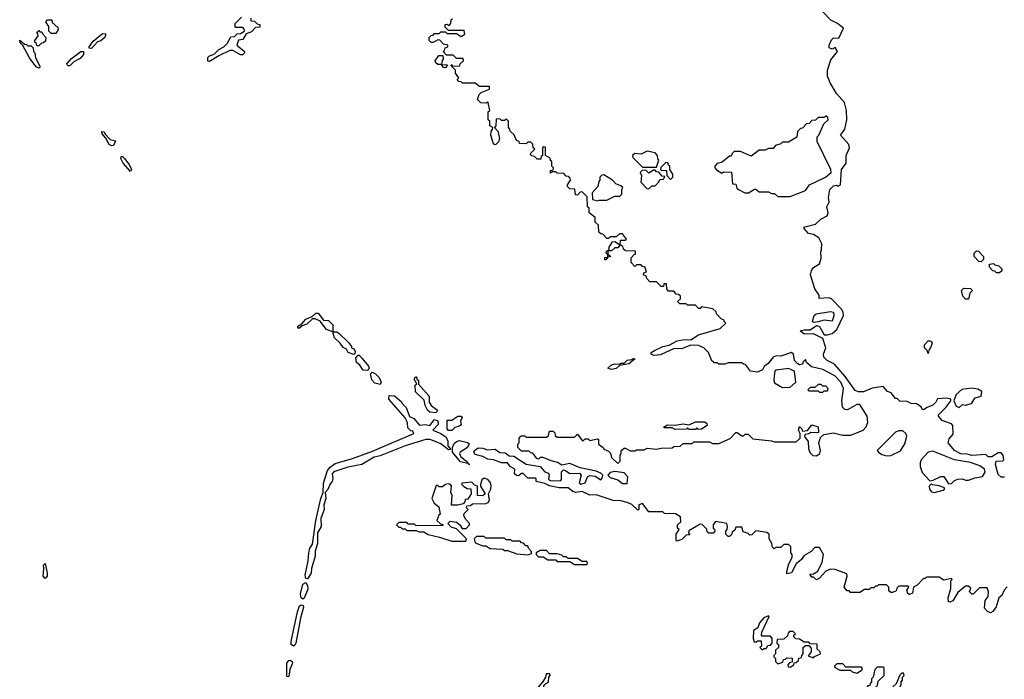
# Model space of a CAD drawing. Extents: x 2737310 to 2869991, y 870230 to 1012730.
# Tile 400 of 479: x 2751792 to 2758135, y 990501 to 994749. Entities that reach past the tile are written whole.
import ezdxf

# ---------------------------------------------------------------- set-up
doc = ezdxf.new("R2010")
doc.units = 0

msp = doc.modelspace()

# ---------------------------------------------------------------- linework, layer by layer
at = {"layer": '0CON02XD'}
for points in [[(2753281.7, 994758.3), (2753281.7, 994741.7), (2753305, 994740), (2753321.7, 994721.7), (2753338.3, 994718.3), (2753338.3, 994701.7), (2753311.7, 994698.3), (2753285, 994670), (2753251.7, 994658.3), (2753228.3, 994621.7), (2753201.7, 994618.3), (2753190, 994585), (2753240, 994545), (2753240, 994535), (2753227, 994523), (2753215, 994522.5), (2753165, 994550), (2753145, 994550), (2753075, 994517.5), (2753015, 994480), (2753003, 994483), (2753003.8, 994506.2), (2753015, 994517.5), (2753045, 994527.5), (2753075, 994557.5), (2753106.4, 994573.6), (2753127.5, 994595), (2753151.7, 994638.3), (2753175, 994640), (2753191.7, 994658.3), (2753215, 994660), (2753240, 994675), (2753238.3, 994688.3), (2753228.3, 994698.3), (2753185, 994700), (2753180, 994705), (2753180, 994725), (2753220, 994765)], [(2758137, 991803), (2758115, 991802.5), (2758095, 991820), (2758078.8, 991885), (2758083.3, 991906.7), (2758125, 991907.5), (2758132.5, 991915), (2758127.5, 991945), (2758115, 991960), (2758095, 991960), (2758055, 991933.3), (2758030, 991935), (2758015, 991950), (2757925, 991942), (2757895, 991951.2), (2757855, 991952.9), (2757813.3, 991975), (2757773.9, 992023.9), (2757780.8, 992049.2), (2757805, 992080), (2757802.5, 992135), (2757795, 992147.5), (2757735, 992167.5), (2757710, 992195), (2757710, 992205), (2757758.6, 992251.4), (2757790, 992295), (2757790, 992305), (2757765, 992312), (2757705, 992307.5), (2757693.8, 992285), (2757675, 992266), (2757637.3, 992252.7), (2757615, 992237.5), (2757605, 992240), (2757600, 992255), (2757570, 992275), (2757535, 992277.5), (2757505, 992292.5), (2757465, 992290), (2757445, 992310), (2757435, 992310), (2757406.4, 992346.4), (2757382.5, 992355), (2757355, 992387.5), (2757283.6, 992376.4), (2757228.3, 992351.7), (2757195, 992352.9), (2757175, 992361.2), (2757110.6, 992450.6), (2757040.9, 992530.9), (2756994.3, 992554.3), (2756973.3, 992575), (2756971.2, 992595), (2756986.2, 992635), (2756966.4, 992696.4), (2756906.4, 992726.4), (2756845, 992723.8), (2756820, 992745), (2756845, 992752.5), (2756885, 992752.5), (2756925, 992780), (2756945, 992772.5), (2756975, 992720), (2756995, 992718.6), (2757025, 992728.5), (2757056.3, 992753.7), (2757098.8, 992845), (2757097.5, 992865), (2757085.4, 992885.4), (2757021.9, 992951.9), (2757005, 992958), (2756943, 992953), (2756942.5, 992975), (2756913.3, 993015), (2756887.1, 993105), (2756893.8, 993135), (2756905, 993152.5), (2756943.6, 993176.4), (2756955.9, 993214.1), (2756952, 993255), (2756956.7, 993266.7), (2756960, 993305), (2756940, 993345), (2756905, 993366.2), (2756872.7, 993372.7), (2756843.3, 993406.7), (2756850, 993415), (2756918, 993432), (2756953.3, 993465), (2756993.8, 993486.2), (2757000, 993505), (2756992.5, 993545), (2757007.5, 993575), (2757002.5, 993605), (2757011.2, 993655), (2757035, 993680), (2757055, 993682.5), (2757065, 993677.5), (2757080, 993685), (2757086.2, 993785), (2757116.7, 993825), (2757116.7, 993875), (2757137.5, 993925), (2757132.5, 993945), (2757080, 994005), (2757106.7, 994045), (2757120, 994105), (2757118.8, 994165), (2757106, 994216), (2757054.3, 994274.3), (2757012.3, 994342.3), (2756996.7, 994385), (2756996.7, 994425), (2757018.3, 994491.7), (2757060, 994545), (2757045, 994570), (2757025, 994560), (2757007, 994567), (2757006.2, 994585), (2757021.3, 994618.7), (2757035, 994632), (2757070, 994630), (2757100, 994695), (2757060, 994725), (2757017, 994747), (2756965, 994800)], [(2752025, 994660), (2751995, 994660), (2751980, 994675), (2751980, 994705), (2751960, 994735), (2751971.7, 994748.3), (2751998.3, 994748.3), (2752001.7, 994731.7), (2752038.3, 994698.3), (2752040, 994685), (2752025, 994660)], [(2756258.3, 992548.3), (2756251.7, 992551.7), (2756230, 992605), (2756200, 992635), (2756165, 992650), (2756115, 992652.5), (2756055, 992628.8), (2756008.3, 992631.7), (2755919.3, 992590.7), (2755877, 992587), (2755860, 992595), (2755860, 992605), (2755880.5, 992619.5), (2755935, 992644), (2755975, 992652.5), (2756028.3, 992681.7), (2756075, 992689.2), (2756115, 992686.7), (2756165, 992720), (2756305, 992760), (2756340, 992795), (2756330, 992805), (2756330, 992815), (2756311.7, 992821.7), (2756280, 992855), (2756278.3, 992868.3), (2756257, 992887), (2756185, 992900), (2756175, 992890), (2756165, 992890), (2756145, 992910), (2756095, 992910), (2756085, 992920), (2756045, 992920), (2756030, 992935), (2756048.3, 992951.7), (2756048.3, 992968.3), (2756035, 992980), (2756021.7, 992981.7), (2756005, 993000), (2755971.7, 993001.7), (2755960, 993015), (2755958.3, 993048.3), (2755941.7, 993048.3), (2755938.3, 993031.7), (2755925, 993030), (2755895, 993060), (2755851.7, 993061.7), (2755831.7, 993081.7), (2755828.3, 993098.3), (2755810, 993105), (2755811.7, 993118.3), (2755830, 993125), (2755818.3, 993158.3), (2755805, 993160), (2755795, 993170), (2755765, 993170), (2755755, 993160), (2755730, 993185), (2755730, 993215), (2755751.7, 993238.3), (2755760, 993240), (2755758.3, 993258.3), (2755695, 993260), (2755681.7, 993271.7), (2755678.3, 993288.3), (2755660, 993300), (2755645, 993280), (2755625, 993280), (2755605, 993260), (2755580, 993260), (2755580, 993240), (2755600, 993225), (2755580, 993220), (2755568.3, 993201.7), (2755561.7, 993201.7), (2755561.7, 993218.3), (2755580, 993220), (2755580, 993240), (2755571.7, 993241.7), (2755570, 993255), (2755588.3, 993271.7), (2755590, 993285), (2755611.7, 993318.3), (2755625, 993320), (2755660, 993300), (2755661.7, 993328.3), (2755695, 993330), (2755700, 993335), (2755675, 993370), (2755655, 993370), (2755635, 993350), (2755595, 993350), (2755585, 993340), (2755575, 993340), (2755548.3, 993368.3), (2755535, 993370), (2755521.7, 993381.7), (2755520, 993425), (2755500, 993445), (2755500, 993475), (2755460, 993505), (2755460, 993535), (2755450, 993545), (2755448.3, 993608.3), (2755415, 993640), (2755401.7, 993638.3), (2755385, 993620), (2755371.7, 993621.7), (2755368.3, 993658.3), (2755335, 993660), (2755320, 993675), (2755320, 993685), (2755340, 993715), (2755338.3, 993728.3), (2755325, 993740), (2755311.7, 993741.7), (2755298.3, 993758.3), (2755255, 993760), (2755245, 993770), (2755225, 993770), (2755211.7, 993761.7), (2755211.7, 993778.3), (2755228.3, 993781.7), (2755230, 993795), (2755220, 993805), (2755220, 993835), (2755211.7, 993841.7), (2755208.3, 993858.3), (2755180, 993875), (2755178.3, 993928.3), (2755165, 993930), (2755160, 993925), (2755160, 993875), (2755151.7, 993868.3), (2755148.3, 993851.7), (2755125, 993850), (2755108.3, 993868.3), (2755091.7, 993871.7), (2755080, 993885), (2755110, 993915), (2755100, 993925), (2755098.3, 993948.3), (2755085, 993960), (2755065, 993960), (2755055, 993950), (2755011.7, 993951.7), (2755010, 993965), (2754991.7, 993971.7), (2754978.3, 994008.3), (2754951.7, 994031.7), (2754950, 994045), (2754940, 994055), (2754940, 994095), (2754925, 994110), (2754915, 994100), (2754895, 994100), (2754885, 994110), (2754861.7, 994108.3), (2754860, 994065), (2754850, 994055), (2754871.7, 994031.7), (2754882.5, 993985), (2754877, 993963), (2754860, 993945), (2754853, 993943), (2754845, 993950), (2754827.5, 994005), (2754828.3, 994031.7), (2754838.3, 994041.7), (2754840, 994055), (2754820, 994065), (2754820, 994095), (2754810, 994105), (2754810, 994155), (2754820, 994165), (2754810, 994215), (2754805, 994220), (2754797.5, 994212.5), (2754763, 994213), (2754740, 994235), (2754751.7, 994268.3), (2754765, 994280), (2754818.3, 994301.7), (2754818.3, 994318.3), (2754755, 994320), (2754725, 994340), (2754645, 994340), (2754635, 994350), (2754621.7, 994351.7), (2754610, 994365), (2754620, 994375), (2754600, 994405), (2754600, 994425), (2754570, 994455), (2754575, 994460), (2754580, 994450), (2754628.3, 994451.7), (2754630, 994465), (2754650, 994485), (2754648.3, 994498.3), (2754605, 994500), (2754585, 994520), (2754541.7, 994521.7), (2754520, 994545), (2754528.3, 994551.7), (2754531.7, 994568.3), (2754550, 994575), (2754550, 994585), (2754521.7, 994591.7), (2754498.3, 994618.3), (2754485, 994620), (2754455, 994602.5), (2754443, 994603), (2754430, 994615), (2754430, 994635), (2754441.7, 994648.3), (2754455, 994650), (2754465, 994660), (2754495, 994660), (2754505, 994670), (2754535, 994670), (2754545, 994660), (2754605, 994660), (2754635, 994640), (2754660, 994655), (2754655, 994680), (2754555, 994680), (2754531.7, 994701.7), (2754531.7, 994718.3), (2754545, 994720), (2754558.3, 994711.7), (2754570, 994725), (2754571.7, 994748.3), (2754580, 994755)], [(2751915, 994580), (2751901.7, 994581.7), (2751900, 994595), (2751890, 994605), (2751890, 994615), (2751910, 994645), (2751908.3, 994658.3), (2751900, 994665), (2751915, 994680), (2751921.7, 994671.7), (2751935, 994670), (2751940, 994655), (2751960, 994635), (2751958.3, 994611.7), (2751945, 994600), (2751931.7, 994598.3), (2751915, 994580)], [(2752255, 994563.8), (2752240, 994565), (2752240, 994575), (2752265, 994610), (2752325, 994660), (2752347.1, 994657.1), (2752341.2, 994635), (2752315, 994614), (2752293.9, 994606.1), (2752255, 994563.8)], [(2751915, 994437.5), (2751897.5, 994445), (2751853.9, 994503.9), (2751812.5, 994582.5), (2751795, 994600), (2751791.7, 994618.3), (2751821.7, 994591.7), (2751835, 994590), (2751845, 994580), (2751865, 994580), (2751878.3, 994568.3), (2751880, 994545), (2751890, 994535), (2751893, 994503), (2751920, 994455), (2751922.5, 994445), (2751915, 994437.5)], [(2752115, 994452), (2752102.7, 994452.7), (2752096.2, 994465), (2752125, 994500), (2752185, 994543.8), (2752203.3, 994543.3), (2752203.8, 994525), (2752180.9, 994499.1), (2752141.2, 994478.8), (2752115, 994452)], [(2754535, 994440), (2754521.7, 994441.7), (2754510, 994460), (2754485, 994460), (2754471.7, 994471.7), (2754467.5, 994485), (2754491.7, 994518.3), (2754518.3, 994518.3), (2754520, 994495), (2754513, 994487), (2754510, 994460), (2754548.3, 994458.3), (2754535, 994440)], [(2756755, 993610), (2756855, 993650), (2756880, 993685), (2756982.5, 993735), (2757018.8, 993765), (2757018, 993785), (2756930, 993965), (2756930, 993995), (2756940, 994005), (2756971.7, 994078.3), (2757000, 994105), (2756998.3, 994118.3), (2756985, 994130), (2756975, 994120), (2756935, 994120), (2756918.3, 994101.7), (2756895, 994100), (2756878.3, 994081.7), (2756861.7, 994078.3), (2756835, 994050), (2756821.7, 994048.3), (2756801.7, 994028.3), (2756798.3, 993991.7), (2756745, 993960), (2756705, 993960), (2756695, 993950), (2756661.7, 993938.3), (2756645, 993920), (2756615, 993920), (2756595, 993910), (2756555, 993910), (2756505, 993870), (2756435, 993900), (2756395, 993900), (2756381.7, 993888.3), (2756375, 993870), (2756365, 993870), (2756317.7, 993832.3), (2756285, 993822.5), (2756270, 993805), (2756270, 993795), (2756281.7, 993781.7), (2756315, 993760), (2756325, 993770), (2756378.3, 993768.3), (2756383, 993693), (2756405, 993690), (2756412.5, 993665), (2756422.5, 993655), (2756462.5, 993635), (2756486.4, 993633.6), (2756525, 993657.5), (2756535, 993657.5), (2756555, 993640), (2756615, 993640), (2756635, 993630), (2756655, 993630), (2756675, 993610), (2756755, 993610)], [(2752385, 993937.5), (2752367.5, 993945), (2752346.7, 993986.7), (2752322.5, 994015), (2752321.7, 994028.3), (2752335, 994027.5), (2752341.7, 994011.7), (2752375, 993977.5), (2752408.3, 993968.3), (2752395, 993940), (2752385, 993937.5)], [(2755895, 993800), (2755910, 993845), (2755903, 993853), (2755900, 993875), (2755885, 993892.5), (2755835, 993902.5), (2755796.1, 993883.9), (2755755, 993887.5), (2755740, 993875), (2755741.7, 993861.7), (2755805, 993800), (2755895, 993800)], [(2752505, 993772.5), (2752457.5, 993825), (2752443.3, 993855), (2752445, 993867.5), (2752455, 993867.5), (2752465, 993857.5), (2752496.1, 993816.1), (2752512.5, 993785), (2752505, 993772.5)], [(2755985, 993720), (2756000, 993735), (2756000, 993755), (2755980, 993785), (2755980, 993805), (2755971.7, 993811.7), (2755968.3, 993828.3), (2755955, 993830), (2755921.7, 993798.3), (2755920, 993785), (2755925, 993780), (2755958.3, 993778.3), (2755960, 993745), (2755985, 993720)], [(2755515, 993582.5), (2755525, 993587.5), (2755575, 993587.5), (2755625, 993612.5), (2755658.3, 993611.7), (2755670, 993625), (2755670, 993655), (2755678.3, 993668.3), (2755665, 993680), (2755631.7, 993691.7), (2755610, 993715), (2755555, 993750), (2755541.7, 993748.3), (2755530, 993735), (2755530, 993715), (2755523, 993707), (2755516.1, 993673.9), (2755480, 993635), (2755481.7, 993591.7), (2755515, 993582.5)], [(2755845, 993660), (2755865, 993680), (2755885, 993680), (2755910, 993705), (2755915, 993720), (2755938.3, 993721.7), (2755948.3, 993738.3), (2755931.7, 993741.7), (2755908.3, 993768.3), (2755895, 993770), (2755885, 993780), (2755875, 993780), (2755845, 993760), (2755825, 993780), (2755801.7, 993778.3), (2755790, 993765), (2755797.5, 993745), (2755793, 993703), (2755831.7, 993661.7), (2755845, 993660)], [(2757985, 993190), (2757971.7, 993191.7), (2757940, 993225), (2757940, 993245), (2757955, 993260), (2757968.3, 993258.3), (2758000, 993225), (2758000, 993205), (2757985, 993190)], [(2758105, 993120), (2758085, 993120), (2758075, 993130), (2758061.7, 993131.7), (2758040, 993155), (2758040, 993175), (2758065, 993180), (2758075, 993170), (2758100, 993165), (2758120, 993145), (2758118.3, 993131.7), (2758105, 993120)], [(2757905, 992950), (2757885, 992950), (2757868.3, 992968.3), (2757860, 993005), (2757875, 993020), (2757917, 993017), (2757930, 993005), (2757913, 992987), (2757905, 992950)], [(2753945, 992592.5), (2753907.5, 992605), (2753896.4, 992626.4), (2753875, 992637.5), (2753856.2, 992666.2), (2753819.3, 992699.3), (2753810, 992740), (2753767.5, 992755), (2753727, 992807), (2753695, 992822.5), (2753678.3, 992821.7), (2753640.7, 992789.3), (2753611.7, 992778.3), (2753595, 992763.3), (2753583.6, 992763.6), (2753583.3, 992775), (2753610, 992790), (2753635, 992820), (2753675, 992836.7), (2753700.5, 992859.5), (2753715, 992860), (2753750, 992815), (2753781.7, 992811.7), (2753810, 992785), (2753810, 992740), (2753835, 992740), (2753849.3, 992729.3), (2753909.3, 992669.3), (2753930, 992645), (2753930, 992635), (2753945, 992630), (2753952.5, 992615), (2753951.7, 992598.3), (2753945, 992592.5)], [(2756905, 992800), (2756900, 992805), (2756910, 992845), (2756922.5, 992855), (2757015, 992870.8), (2757033.8, 992865), (2757037.3, 992842.7), (2757025, 992807.5), (2756975, 992813.3), (2756935, 992802.5), (2756905, 992800)], [(2757645, 992600), (2757638.3, 992618.3), (2757620, 992635), (2757620, 992655), (2757645, 992680), (2757655, 992680), (2757666.4, 992676.4), (2757670, 992665), (2757660, 992635), (2757650, 992625), (2757645, 992600)], [(2758152.5, 991097.5), (2758133.3, 991075), (2758118, 991042), (2758100, 991025), (2758082.3, 990967.7), (2758061.7, 990938.3), (2758045, 990930), (2758027, 990937), (2758008.3, 990958.3), (2758010.7, 991009.3), (2758030, 991035), (2758032.5, 991065), (2758025, 991090), (2757975, 991090), (2757935, 991050), (2757925, 991050), (2757910, 991065), (2757918.3, 991088.3), (2757905, 991100), (2757885, 991100), (2757835, 991060), (2757803, 991007), (2757785, 990997.5), (2757775, 991000), (2757772.5, 991025), (2757790, 991085), (2757790, 991135), (2757800, 991145), (2757795, 991150), (2757745, 991140), (2757715, 991160), (2757635, 991160), (2757625, 991150), (2757615, 991150), (2757573, 991107), (2757550, 991095), (2757543.3, 991056.7), (2757525, 991047.5), (2757513, 991053), (2757507.5, 991075), (2757520, 991095), (2757515, 991100), (2757455, 991100), (2757441.7, 991088.3), (2757438.3, 991071.7), (2757415, 991060), (2757405, 991060), (2757391.7, 991071.7), (2757390, 991095), (2757375, 991110), (2757325, 991110), (2757315, 991100), (2757305, 991100), (2757295, 991090), (2757275, 991090), (2757265, 991080), (2757235, 991080), (2757205, 991060), (2757145, 991060), (2757135, 991070), (2757121.7, 991071.7), (2757103.3, 991095), (2757123.3, 991165), (2757120, 991180), (2757045, 991207.5), (2757015, 991210), (2756985, 991197.5), (2756945, 991152.5), (2756925, 991142.5), (2756905, 991160), (2756895, 991160), (2756881.7, 991178.3), (2756905, 991180), (2756933, 991197), (2756962.5, 991255), (2756970, 991305), (2756945, 991350), (2756915, 991350), (2756890, 991325), (2756845, 991297.5), (2756828, 991272), (2756793.3, 991245), (2756765, 991187.5), (2756735, 991180), (2756733.6, 991196.4), (2756746.7, 991245), (2756767.5, 991285), (2756767.5, 991305), (2756760, 991315), (2756760, 991355), (2756745, 991370), (2756715, 991370), (2756695, 991350), (2756665, 991350), (2756651.7, 991341.7), (2756641.7, 991351.7), (2756637.5, 991375), (2756620, 991405), (2756620, 991435), (2756605, 991447.5), (2756535, 991457.5), (2756508.3, 991431.7), (2756495, 991430), (2756485, 991440), (2756451.7, 991451.7), (2756445, 991480), (2756405, 991480), (2756398.3, 991461.7), (2756381.7, 991448.3), (2756378.3, 991431.7), (2756365, 991420), (2756355, 991420), (2756340, 991435), (2756340, 991455), (2756350, 991465), (2756352.5, 991485), (2756347.5, 991505), (2756275, 991517.5), (2756260, 991495), (2756260, 991475), (2756268.3, 991468.3), (2756270, 991455), (2756258.3, 991441.7), (2756231.7, 991441.7), (2756221.7, 991451.7), (2756218.3, 991468.3), (2756188.3, 991498.3), (2756175, 991500), (2756101.7, 991458.3), (2756100, 991445), (2756108.3, 991431.7), (2756085, 991430), (2756058.3, 991401.7), (2756025, 991390), (2756020, 991395), (2756020, 991435), (2756040, 991465), (2756030, 991475), (2756030, 991495), (2756050, 991515), (2756048.3, 991548.3), (2756016.4, 991566.4), (2755945, 991570), (2755935, 991580), (2755845, 991580), (2755805, 991632.5), (2755780, 991625), (2755780, 991595), (2755775, 991590), (2755736.2, 991626.2), (2755705, 991640), (2755665, 991650), (2755615, 991652), (2755505, 991690), (2755465, 991686.7), (2755415, 991711.2), (2755373.9, 991703.9), (2755355, 991710), (2755325, 991733.3), (2755266.4, 991733.6), (2755205, 991747.5), (2755175, 991762.5), (2755120, 991775), (2755120, 991795), (2755115, 991797.5), (2755065, 991797.5), (2755035, 991827.5), (2755025, 991827.5), (2755005, 991812.5), (2754993, 991813), (2754980, 991825), (2754982.5, 991855), (2754952.4, 991872.4), (2754935, 991896.2), (2754895, 991895.8), (2754845, 991914.2), (2754808.6, 991918.6), (2754775.6, 991935.6), (2754725, 991950), (2754718, 991965), (2754722, 991975), (2754745, 991992), (2754775, 991990), (2754805, 991978.8), (2754855, 991982.5), (2754885, 991961.2), (2754919.3, 991959.3), (2754945, 991940), (2754975, 991937.5), (2755055, 991886.2), (2755145, 991872), (2755175, 991836.7), (2755198, 991828), (2755203.3, 991815), (2755198.3, 991788.3), (2755210.7, 991780.7), (2755275, 991780), (2755281.2, 991788.8), (2755282, 991838), (2755295, 991850), (2755307.5, 991845), (2755335, 991827.5), (2755399.2, 991829.2), (2755408, 991815), (2755395.9, 991765.9), (2755407.7, 991757.7), (2755434.4, 991765.6), (2755450, 991805), (2755465, 991813.8), (2755499.2, 991809.2), (2755535, 991786.7), (2755545, 991797.5), (2755548.8, 991815), (2755535, 991828.8), (2755505, 991842.5), (2755403, 991863), (2755335, 991890), (2755285, 991880), (2755257, 991897), (2755215, 991907.5), (2755165, 991930), (2755145, 991930), (2755135, 991920), (2755123, 991923), (2755098.3, 991958.3), (2755085, 991960), (2755075, 991970), (2755025, 991970), (2755000, 991995), (2755000, 992015), (2755010, 992025), (2755010, 992055), (2755021.7, 992068.3), (2755045, 992070), (2755055, 992060), (2755185, 992060), (2755198.3, 992071.7), (2755205, 992100), (2755228.3, 992098.3), (2755238.3, 992088.3), (2755241.7, 992071.7), (2755255, 992060), (2755365, 992060), (2755385, 992080), (2755415, 992040), (2755425, 992040), (2755435, 992050), (2755455, 992050), (2755465, 992040), (2755515, 992050), (2755520, 992045), (2755520, 992015), (2755550, 991995), (2755555, 991982.5), (2755585, 991970), (2755597, 991957), (2755605, 991930), (2755645, 991890), (2755660, 991905), (2755660, 991945), (2755666.4, 991953.6), (2755667.5, 991975), (2755685, 991990), (2755695, 991990), (2755725, 991972.5), (2755755, 991972.5), (2755765, 991980), (2755815, 991980), (2755835, 991990), (2755895, 991982.5), (2755925, 991990), (2755995, 991992.5), (2756005, 992000), (2756047, 992003), (2756065, 992020), (2756125, 992020), (2756135, 992030), (2756235, 992030), (2756255, 992020), (2756295, 992020), (2756368.3, 992051.7), (2756405, 992090), (2756415, 992090), (2756445, 992070), (2756455, 992070), (2756465, 992080), (2756485, 992080), (2756515, 992050), (2756635, 992037.5), (2756655, 992030), (2756795, 992030), (2756820, 992055), (2756820, 992085), (2756810, 992105), (2756815, 992130), (2756830, 992115), (2756835, 992100), (2756867.5, 992102.5), (2756895, 992140), (2756936.4, 992126.4), (2756938.3, 992091.7), (2756925, 992087.5), (2756888.3, 992091.7), (2756875, 992082.5), (2756851.7, 992078.3), (2756847.5, 992065), (2756871.7, 992031.7), (2756873, 991987), (2756881.7, 991961.7), (2756902.3, 991942.3), (2756925, 991940), (2756946.7, 991955), (2756950, 991975), (2756940, 992025), (2756951.7, 992058.3), (2756973, 992077), (2757035, 992087.5), (2757095, 992073.3), (2757146.4, 992073.6), (2757225, 992106.7), (2757245, 992127.5), (2757256, 992155), (2757251.2, 992195), (2757205, 992270), (2757185, 992270), (2757125, 992237.5), (2757108.3, 992238.3), (2757093, 992253), (2757087.5, 992295), (2757100, 992375), (2757080.8, 992415), (2757043.3, 992455), (2756965, 992496), (2756893.9, 992513.9), (2756861.7, 992541.7), (2756855, 992560), (2756840, 992545), (2756835, 992530), (2756815, 992527.5), (2756805, 992532.5), (2756782.5, 992555), (2756776.7, 992595), (2756765, 992606.2), (2756695, 992583.3), (2756665, 992583.8), (2756645, 992576.2), (2756614.2, 992535.8), (2756587.5, 992515), (2756576.4, 992493.6), (2756545, 992480), (2756500, 992485), (2756468.3, 992528.3), (2756455, 992530), (2756445, 992540), (2756355, 992540), (2756335, 992530), (2756295, 992530), (2756285, 992540), (2756265, 992540), (2756258.3, 992548.3)], [(2754035, 992490), (2754005, 992492.5), (2753982.5, 992525), (2753961.7, 992541.7), (2753958.3, 992571.7), (2753971.7, 992588.3), (2753978.3, 992588.3), (2753998.3, 992568.3), (2754038.3, 992518.3), (2754042.5, 992505), (2754035, 992490)], [(2755605, 992496.7), (2755580, 992505), (2755604.1, 992525.9), (2755625, 992533.8), (2755655, 992530), (2755665, 992536.7), (2755685, 992537.5), (2755705, 992556.7), (2755735, 992560), (2755745, 992567.5), (2755757.5, 992565), (2755715, 992533.3), (2755655, 992522.5), (2755635, 992503.3), (2755605, 992496.7)], [(2754115, 992400), (2754079.3, 992409.3), (2754059.3, 992429.3), (2754052.5, 992467.5), (2754061.7, 992478.3), (2754085, 992467.5), (2754107.5, 992445), (2754120, 992415), (2754115, 992400)], [(2756705, 992380), (2756755, 992382.5), (2756792.5, 992415), (2756782.5, 992485), (2756745, 992502.5), (2756665, 992492.5), (2756657.5, 992485), (2756652.5, 992455), (2756650, 992425), (2756655, 992410), (2756705, 992380)], [(2754475, 992217.5), (2754435, 992222), (2754418.8, 992235), (2754403.3, 992265), (2754398.3, 992298.3), (2754341.7, 992351.7), (2754340, 992395), (2754350, 992405), (2754332.5, 992435), (2754341.7, 992448.3), (2754348.3, 992448.3), (2754350, 992435), (2754360, 992425), (2754361.7, 992401.7), (2754430, 992325), (2754430, 992285), (2754442.5, 992265), (2754482.5, 992235), (2754475, 992217.5)], [(2756965, 992350), (2756975, 992360), (2756995, 992360), (2757000, 992375), (2756985, 992390), (2756965, 992390), (2756955, 992400), (2756935, 992400), (2756915, 992380), (2756885, 992380), (2756870, 992365), (2756875, 992360), (2756935, 992360), (2756945, 992350), (2756965, 992350)], [(2757845, 992252.5), (2757865, 992270), (2757885, 992267.5), (2757923.6, 992276.4), (2757947, 992313), (2757986.4, 992323.6), (2757990, 992355), (2757965, 992370), (2757926, 992376), (2757861.7, 992368.3), (2757824.5, 992335.5), (2757810, 992295), (2757825, 992260), (2757845, 992252.5)], [(2753645, 991148), (2753635, 991150), (2753630.9, 991170.9), (2753650.5, 991265), (2753653.5, 991315), (2753661.1, 991345), (2753677.4, 991372.6), (2753698.5, 991525), (2753731.1, 991665), (2753747.5, 991705), (2753748.5, 991765), (2753774.6, 991845.4), (2753792.2, 991867.8), (2753825, 991891.1), (2753935, 991922.2), (2754065, 991970), (2754330, 992085), (2754325, 992100), (2754311.7, 992101.7), (2754291.7, 992121.7), (2754290, 992155), (2754276, 992186), (2754170, 992305), (2754171.7, 992328.3), (2754206.2, 992326.2), (2754249.3, 992289.3), (2754257.5, 992275), (2754281.2, 992251.2), (2754303.9, 992193.9), (2754330.3, 992180.3), (2754368.3, 992138.3), (2754405, 992142.5), (2754435, 992136.7), (2754465, 992173.8), (2754486.4, 992166.4), (2754487, 992143), (2754452.5, 992105), (2754504.5, 992084.5), (2754539.8, 992059.8), (2754550.6, 992035), (2754550, 992005), (2754568.3, 991981.7), (2754555, 991980), (2754505, 992018.6), (2754465, 992035.5), (2754435, 992045.4), (2754407.5, 992045), (2754275, 992004.4), (2754115, 991940), (2754075, 991931.1), (2753995.8, 991884.2), (2753905, 991867.9), (2753815, 991837.5), (2753805.6, 991825), (2753809.2, 991795), (2753804.4, 991775.6), (2753790.9, 991759.1), (2753777, 991723), (2753758.8, 991705), (2753764.4, 991665), (2753750.6, 991625), (2753753.5, 991595), (2753732.2, 991537.8), (2753733.5, 991485), (2753711.2, 991445), (2753709.4, 991375), (2753694.5, 991325.5), (2753695.6, 991294.4), (2753670.6, 991215), (2753668.5, 991185), (2753645, 991148)], [(2754575, 992102.5), (2754555, 992102.5), (2754546.7, 992115), (2754545, 992170), (2754575, 992170), (2754615, 992196.2), (2754636.2, 992196.2), (2754642.5, 992185), (2754632.5, 992165), (2754635, 992140), (2754621.7, 992128.3), (2754595, 992122.5), (2754575, 992102.5)], [(2756165, 992110), (2756155, 992120), (2756145, 992110), (2756105, 992110), (2756095, 992120), (2756087.5, 992112.5), (2756015, 992110), (2755995, 992120), (2755945, 992120), (2755940, 992125), (2755965, 992140), (2756015, 992137.5), (2756065, 992147.5), (2756105, 992140), (2756145, 992160), (2756205, 992160), (2756218.3, 992148.3), (2756220, 992135), (2756185, 992112.5), (2756165, 992110)], [(2757375, 991940), (2757405, 991943.3), (2757467.1, 991972.9), (2757495, 992017.5), (2757507.3, 992067.3), (2757501.2, 992085), (2757481.7, 992101.7), (2757455, 992102), (2757435, 992092), (2757316.7, 991975), (2757323.6, 991963.6), (2757345, 991950), (2757375, 991940)], [(2754685, 991882.5), (2754680, 991890), (2754632.5, 991902.5), (2754580, 991965), (2754580, 991995), (2754590.8, 992019.2), (2754605, 992032.9), (2754625, 992038.8), (2754676.4, 992026.4), (2754688.3, 992018.3), (2754675.7, 991994.3), (2754628.8, 991965), (2754626, 991955), (2754633.3, 991933.3), (2754670, 991905), (2754690, 991885), (2754685, 991882.5)], [(2757775, 991760), (2757795, 991762.5), (2757815, 991782.5), (2757835, 991790), (2757865, 991793.3), (2757885, 991783.3), (2757903.6, 991783.6), (2757945, 991798.8), (2757993.6, 991806.4), (2758010.8, 991835), (2758008, 991855), (2757976.7, 991875), (2757918, 991898), (2757815, 991915.6), (2757675, 991970), (2757645, 991964), (2757600, 991915), (2757592.5, 991895), (2757592.3, 991872.3), (2757605, 991832.5), (2757655, 991780), (2757677, 991783), (2757725, 991807.5), (2757745, 991807.5), (2757775, 991760)], [(2754665, 991390), (2754670, 991405), (2754638.3, 991438.3), (2754605, 991470), (2754571.7, 991481.7), (2754550, 991505), (2754565, 991520), (2754605, 991512.5), (2754626.4, 991496.4), (2754641.7, 991471.7), (2754667, 991473), (2754690, 991495), (2754690, 991505), (2754665, 991530), (2754652.5, 991555), (2754655, 991570), (2754680, 991595), (2754670, 991605), (2754671.7, 991618.3), (2754695, 991620), (2754708.3, 991631.7), (2754795, 991632.5), (2754809.3, 991640.7), (2754817.5, 991655), (2754812.5, 991695), (2754826.2, 991725), (2754828.3, 991748.3), (2754821.7, 991771.7), (2754808.3, 991788.3), (2754785, 991797.5), (2754770, 991785), (2754760, 991755), (2754760, 991745), (2754790, 991695), (2754775, 991682.5), (2754740, 991685), (2754740, 991745), (2754721.7, 991751.7), (2754705, 991770), (2754640, 991765), (2754640, 991755), (2754653, 991743), (2754675, 991730), (2754698.3, 991728.3), (2754700, 991695), (2754678.3, 991661.7), (2754661.7, 991658.3), (2754660, 991645), (2754648.3, 991631.7), (2754615, 991623.3), (2754573, 991623), (2754577.5, 991685), (2754570, 991705), (2754573.3, 991745), (2754567.5, 991755), (2754555, 991760), (2754535, 991756.7), (2754515, 991740), (2754495, 991740), (2754485, 991750), (2754475, 991750), (2754446.7, 991665), (2754462.5, 991635), (2754491.7, 991611.7), (2754500, 991565), (2754491.7, 991558.3), (2754480, 991525), (2754501.7, 991501.7), (2754518.3, 991498.3), (2754518.3, 991491.7), (2754345, 991490), (2754335, 991500), (2754295, 991500), (2754285, 991510), (2754235, 991510), (2754220, 991495), (2754235, 991480), (2754245, 991480), (2754255, 991470), (2754275, 991470), (2754285, 991460), (2754345, 991460), (2754365, 991450), (2754395, 991450), (2754423, 991433), (2754497, 991417), (2754575, 991390), (2754665, 991390)], [(2755675, 991761.2), (2755705, 991763.3), (2755708.8, 991805), (2755685, 991831.2), (2755625, 991840), (2755595, 991832), (2755580, 991815), (2755595, 991800.5), (2755646.2, 991785), (2755675, 991761.2)], [(2757685, 991703.3), (2757741.7, 991718.3), (2757750, 991725), (2757750, 991735), (2757715, 991747.5), (2757673, 991753), (2757665, 991760), (2757650, 991745), (2757652.5, 991725), (2757665, 991707.5), (2757685, 991703.3)], [(2755065, 991302.5), (2755088.3, 991311.7), (2755090, 991325), (2755070, 991345), (2755065, 991360), (2755051.7, 991361.7), (2755038.3, 991378.3), (2755025, 991380), (2755015, 991390), (2754965, 991390), (2754955, 991400), (2754925, 991400), (2754915, 991410), (2754795, 991410), (2754785, 991420), (2754735, 991420), (2754720, 991405), (2754725, 991380), (2754775, 991360), (2754795, 991360), (2754823, 991343), (2754905, 991340), (2754915, 991330), (2754935, 991330), (2754995, 991310), (2755065, 991302.5)], [(2755445, 991240), (2755450, 991245), (2755445, 991260), (2755415, 991260), (2755385, 991280), (2755325, 991280), (2755315, 991290), (2755295, 991290), (2755285, 991300), (2755255, 991310), (2755205, 991310), (2755185, 991330), (2755145, 991330), (2755120, 991315), (2755120, 991305), (2755135, 991290), (2755165, 991290), (2755195, 991270), (2755245, 991270), (2755255, 991260), (2755335, 991260), (2755365, 991240), (2755445, 991240)], [(2751955, 991150), (2751942, 991165), (2751947.5, 991215), (2751944.1, 991235.9), (2751955, 991246.7), (2751968.8, 991185), (2751968.8, 991165), (2751955, 991150)], [(2753615, 991018), (2753605, 991026.2), (2753601.1, 991051.1), (2753615.5, 991114.5), (2753635, 991124), (2753646.5, 991105), (2753647.3, 991082.7), (2753625, 991024), (2753615, 991018)], [(2753555, 990714.4), (2753540.6, 990725), (2753540, 990745), (2753580.6, 990935), (2753595, 990973.8), (2753605, 990981.4), (2753617.2, 990977.2), (2753620.6, 990965), (2753600, 990895), (2753570, 990735), (2753565, 990721.2), (2753555, 990714.4)], [(2756575, 990690), (2756585, 990700), (2756600, 990700), (2756611.7, 990718.3), (2756628.3, 990721.7), (2756640, 990735), (2756640, 990765), (2756628.3, 990778.3), (2756575, 990780), (2756570, 990785), (2756572.5, 990805), (2756620, 990905), (2756615, 990910), (2756585, 990897.5), (2756557.5, 990865), (2756546.4, 990833.6), (2756520, 990815), (2756517.5, 990765), (2756522.5, 990742.5), (2756535, 990740), (2756545, 990750), (2756568.3, 990748.3), (2756570, 990715), (2756560, 990705), (2756575, 990690)], [(2756755, 990580), (2756780, 990595), (2756781.7, 990608.3), (2756795, 990610), (2756808.3, 990621.7), (2756811.7, 990638.3), (2756828.3, 990641.7), (2756830, 990655), (2756840, 990665), (2756840, 990705), (2756855, 990720), (2756875, 990720), (2756891.7, 990701.7), (2756891.7, 990678.3), (2756871.7, 990651.7), (2756905, 990640), (2756911.7, 990648.3), (2756950, 990665), (2756948.3, 990678.3), (2756930, 990695), (2756928.3, 990728.3), (2756885, 990730), (2756875, 990740), (2756845, 990740), (2756815, 990760), (2756791.7, 990761.7), (2756780, 990775), (2756780, 990785), (2756790, 990795), (2756775, 990810), (2756751.7, 990808.3), (2756741.7, 990798.3), (2756738.3, 990781.7), (2756715, 990760), (2756671.7, 990758.3), (2756670, 990735), (2756680, 990725), (2756680, 990705), (2756661.7, 990688.3), (2756660, 990665), (2756650, 990655), (2756650, 990645), (2756660, 990635), (2756660, 990615), (2756675, 990600), (2756708.3, 990611.7), (2756711.7, 990628.3), (2756725, 990630), (2756735, 990640), (2756768.3, 990638.3), (2756768.3, 990611.7), (2756751.7, 990608.3), (2756740, 990595), (2756741.7, 990581.7), (2756755, 990580)], [(2753515, 990517.5), (2753512.5, 990525), (2753513.5, 990605), (2753525, 990622.9), (2753535, 990624.3), (2753546.2, 990616.2), (2753548.5, 990605), (2753532, 990565), (2753525, 990518.8), (2753515, 990517.5)], [(2757185, 990540), (2757218.3, 990561.7), (2757220, 990575), (2757215, 990580), (2757115, 990580), (2757095, 990600), (2757055, 990600), (2757040, 990585), (2757040, 990580), (2757075, 990560), (2757145, 990560), (2757155, 990550), (2757185, 990540)], [(2757245, 990340), (2757258.3, 990351.7), (2757261.7, 990368.3), (2757280, 990385), (2757281.7, 990428.3), (2757318.3, 990461.7), (2757321.7, 990488.3), (2757360, 990525), (2757360, 990575), (2757355, 990580), (2757315, 990580), (2757300, 990565), (2757290, 990515), (2757280, 990505), (2757280, 990485), (2757270, 990475), (2757268.3, 990461.7), (2757255, 990460), (2757240, 990435), (2757240, 990415), (2757230, 990405), (2757220, 990355), (2757231.7, 990341.7), (2757245, 990340)], [(2755105, 990370), (2755125, 990372.5), (2755140.7, 990389.3), (2755173.3, 990466.7), (2755197.5, 990485), (2755200, 990515), (2755210, 990525), (2755207, 990537), (2755183.6, 990536.4), (2755180, 990515), (2755165, 990490), (2755103, 990417), (2755098.3, 990378.3), (2755105, 990370)], [(2757415, 990370), (2757430, 990385), (2757430, 990395), (2757470, 990465), (2757470, 990485), (2757480, 990495), (2757480, 990515), (2757490, 990525), (2757485, 990540), (2757475, 990540), (2757461.7, 990528.3), (2757438.3, 990471.7), (2757420, 990455), (2757420, 990415), (2757400, 990385), (2757401.7, 990371.7), (2757415, 990370)]]:
    msp.add_lwpolyline(points, dxfattribs=at)

doc.saveas('drawing.dxf')
